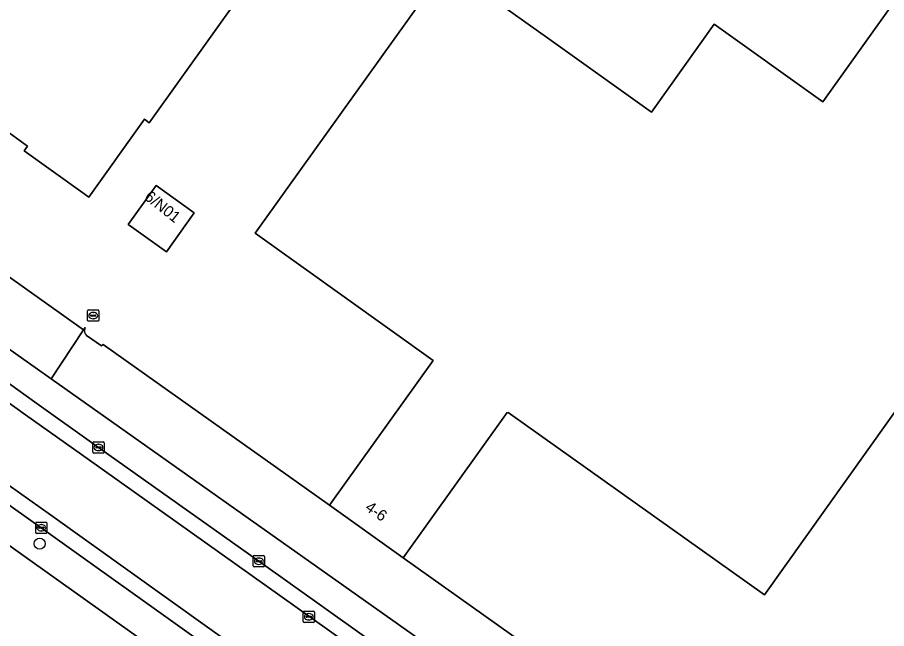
# Model space of a CAD drawing. Extents: x 157692 to 159674, y 381452 to 383291.
# Drawn here: x 158952.6 to 159030.1, y 382528.6 to 382583.1 of the extents above; entities that cross this region are included whole.
import ezdxf

# ---------------------------------------------------------------- set-up
doc = ezdxf.new("R2010")
doc.units = 0
for name, color, linetype in [('IMGEO_Boom', 7, 'Continuous'), ('IMGEO_Erf', 7, 'Continuous'), ('IMGEO_Hek', 7, 'Continuous'), ('IMGEO_Kolk', 7, 'Continuous'), ('IMGEO_Pand', 7, 'Continuous'), ('IMGEO_Pand_nummerreeks', 7, 'Continuous'), ('IMGEO_Parkeervlak_gesloten', 7, 'Continuous'), ('IMGEO_Parkeervlak_open', 7, 'Continuous'), ('IMGEO_Rijbaan_lokaal_gesloten', 7, 'Continuous'), ('IMGEO_Rioolput', 7, 'Continuous'), ('IMGEO_Voetpad_open', 7, 'Continuous')]:
    doc.layers.add(name, color=color, linetype=linetype)

msp = doc.modelspace()

# ---------------------------------------------------------------- linework, layer by layer
at = {"layer": 'IMGEO_Boom'}
msp.add_circle((158954.6, 382536.191), 0.489, dxfattribs=at)
at = {"layer": 'IMGEO_Erf'}
for points in [[(159078.203, 382650.857), (159039.075, 382664.874), (159032.773, 382655.115), (159013.895, 382628.869), (159007.358, 382633.571), (159000, 382623.515), (158967.289, 382577.779), (158964.38, 382573.712), (158963.946, 382574.022), (158958.986, 382567.086), (158958.453, 382567.467), (158953.209, 382571.217), (158953.502, 382571.623), (158951.867, 382572.792), (158951.576, 382572.383), (158951.258, 382572.611), (158935.9, 382583.592), (158930.86, 382587.196), (158931.704, 382588.376), (158930.11, 382589.516)], [(158958.786, 382554.74), (158960.117, 382553.835), (158960.265, 382553.942), (158980.451, 382539.614), (158989.678, 382552.515), (158973.82, 382563.857), (158976.729, 382567.924), (158990.87, 382587.696), (159000, 382581.192), (159009.17, 382574.66), (159014.741, 382582.481), (159024.442, 382575.572), (159075.77, 382647.448)], [(159002.332, 382500), (159000.76, 382501.216), (159000, 382501.76), (158990.321, 382508.687), (158983.311, 382513.649), (158918.117, 382560.072), (158891.352, 382579.085), (158890.89, 382578.255), (158883.322, 382583.701), (158883.51, 382584.587), (158873.747, 382591.565), (158821.576, 382628.531)], [(158911.238, 382588.937), (158911.435, 382588.804), (158912.421, 382588.084), (158913.787, 382587.069), (158912.612, 382585.431), (158918.764, 382581.101), (158917.462, 382579.317), (158927.522, 382572.152), (158928.889, 382574.09), (158929.926, 382575.536), (158945.47, 382564.515), (158951.711, 382560.09), (158958.522, 382555.261), (158958.644, 382555.444)]]:
    msp.add_lwpolyline(points, dxfattribs=at)
for points in [[(158968.392, 382565.682), (158965.912, 382562.215), (158962.803, 382564.439), (158962.507, 382564.651), (158964.987, 382568.118)], [(159081.878, 382528.051), (159066.557, 382519.16), (159041.192, 382562.45), (159019.226, 382531.619), (158996.387, 382547.873), (158996.353, 382547.825), (158996.284, 382547.874), (158987.018, 382534.917), (159009.92, 382518.638), (159007.183, 382514.61), (159013.348, 382510.214), (159019.669, 382505.708), (159025.109, 382509.19), (159030.428, 382500), (159031.228, 382498.617), (159031.053, 382498.515), (159051.134, 382463.978), (159051.295, 382464.072), (159056.354, 382455.299), (159107.071, 382484.896)]]:
    msp.add_lwpolyline(points, close=True, dxfattribs=at)
msp.add_arc((158959.157, 382555.181), 0.576, 152.87102, 229.9366, dxfattribs=at)
at = {"layer": 'IMGEO_Hek'}
for points in [[(158980.451, 382539.614), (158960.265, 382553.942)], [(158987.018, 382534.917), (159009.92, 382518.638), (159007.183, 382514.61)]]:
    msp.add_lwpolyline(points, dxfattribs=at)
at = {"layer": 'IMGEO_Kolk'}
for p, q in [((158958.954, 382557.019), (158959.806, 382557.019)), ((158958.879, 382556.093), (158958.879, 382556.945)), ((158959.138, 382556.513), (158959.138, 382556.525)), ((158959.576, 382556.476), (158959.178, 382556.476)), ((158959.181, 382556.562), (158959.579, 382556.562)), ((158959.39, 382556.239), (158959.365, 382556.239)), ((158959.367, 382556.799), (158959.392, 382556.799)), ((158959.622, 382556.525), (158959.622, 382556.513)), ((158959.88, 382556.945), (158959.88, 382556.093)), ((158959.806, 382556.019), (158958.954, 382556.019)), ((158959.343, 382544.34), (158959.343, 382545.192)), ((158959.418, 382545.266), (158960.27, 382545.266)), ((158959.602, 382544.76), (158959.602, 382544.772)), ((158960.04, 382544.723), (158959.642, 382544.723)), ((158959.645, 382544.809), (158960.043, 382544.809)), ((158959.831, 382545.046), (158959.856, 382545.046)), ((158960.086, 382544.772), (158960.086, 382544.76)), ((158960.344, 382545.192), (158960.344, 382544.34)), ((158960.27, 382544.266), (158959.418, 382544.266)), ((158959.854, 382544.486), (158959.829, 382544.486)), ((158954.245, 382537.185), (158954.245, 382538.037)), ((158954.32, 382538.111), (158955.172, 382538.111)), ((158954.547, 382537.654), (158954.945, 382537.654)), ((158954.733, 382537.891), (158954.758, 382537.891)), ((158955.246, 382538.037), (158955.246, 382537.185)), ((158955.172, 382537.111), (158954.32, 382537.111)), ((158954.504, 382537.605), (158954.504, 382537.617)), ((158954.942, 382537.568), (158954.544, 382537.568)), ((158954.756, 382537.331), (158954.731, 382537.331)), ((158954.988, 382537.617), (158954.988, 382537.605)), ((158973.647, 382534.202), (158973.647, 382535.054)), ((158973.722, 382535.128), (158974.574, 382535.128)), ((158973.906, 382534.622), (158973.906, 382534.634)), ((158974.344, 382534.585), (158973.946, 382534.585)), ((158973.949, 382534.671), (158974.347, 382534.671)), ((158974.135, 382534.908), (158974.16, 382534.908)), ((158974.39, 382534.634), (158974.39, 382534.622)), ((158974.648, 382535.054), (158974.648, 382534.202)), ((158974.574, 382534.128), (158973.722, 382534.128)), ((158974.158, 382534.348), (158974.133, 382534.348))]:
    msp.add_line(p, q, dxfattribs=at)
for points in [[(158958.954, 382557.019), (158959.806, 382557.019)], [(158958.879, 382556.093), (158958.879, 382556.945)], [(158959.88, 382556.945), (158959.88, 382556.093)], [(158959.806, 382556.019), (158958.954, 382556.019)], [(158959.343, 382544.34), (158959.343, 382545.192)], [(158959.418, 382545.266), (158960.27, 382545.266)], [(158960.344, 382545.192), (158960.344, 382544.34)], [(158960.27, 382544.266), (158959.418, 382544.266)], [(158954.245, 382537.185), (158954.245, 382538.037)], [(158954.32, 382538.111), (158955.172, 382538.111)], [(158955.246, 382538.037), (158955.246, 382537.185)], [(158955.172, 382537.111), (158954.32, 382537.111)], [(158973.647, 382534.202), (158973.647, 382535.054)], [(158973.722, 382535.128), (158974.574, 382535.128)], [(158974.648, 382535.054), (158974.648, 382534.202)], [(158974.574, 382534.128), (158973.722, 382534.128)]]:
    msp.add_lwpolyline(points, dxfattribs=at)
for centre, radius, start, end in [((158958.956, 382556.943), 0.0765, 91.55205, 178.44795), ((158958.956, 382556.943), 0.0765, 91.55205, 178.44795), ((158959.804, 382556.943), 0.0765, 1.55205, 88.44795), ((158959.804, 382556.943), 0.0765, 1.55205, 88.44795), ((158959.178, 382556.522), 0.0403, 85.87752, 175.75265), ((158959.175, 382556.512), 0.0366, 178.93798, 274.71019), ((158959.579, 382556.519), 0.043, 264.86636, 352.45326), ((158959.583, 382556.524), 0.0386, 1.73085, 96.63898), ((158958.956, 382556.095), 0.0765, 181.55205, 268.44795), ((158958.956, 382556.095), 0.0765, 181.55205, 268.44795), ((158959.804, 382556.095), 0.0765, 271.55205, 358.44795), ((158959.804, 382556.095), 0.0765, 271.55205, 358.44795), ((158959.42, 382545.19), 0.0765, 91.55205, 178.44795), ((158959.42, 382545.19), 0.0765, 91.55205, 178.44795), ((158959.642, 382544.769), 0.0403, 85.87752, 175.75265), ((158959.639, 382544.759), 0.0366, 178.93798, 274.71019), ((158960.043, 382544.766), 0.043, 264.86636, 352.45326), ((158960.047, 382544.771), 0.0386, 1.73085, 96.63898), ((158960.268, 382545.19), 0.0765, 1.55205, 88.44795), ((158960.268, 382545.19), 0.0765, 1.55205, 88.44795), ((158959.42, 382544.342), 0.0765, 181.55205, 268.44795), ((158959.42, 382544.342), 0.0765, 181.55205, 268.44795), ((158960.268, 382544.342), 0.0765, 271.55205, 358.44795), ((158960.268, 382544.342), 0.0765, 271.55205, 358.44795), ((158954.322, 382538.035), 0.0765, 91.55205, 178.44795), ((158954.322, 382538.035), 0.0765, 91.55205, 178.44795), ((158954.544, 382537.614), 0.0403, 85.87752, 175.75265), ((158954.949, 382537.616), 0.0386, 1.73085, 96.63898), ((158955.17, 382538.035), 0.0765, 1.55205, 88.44795), ((158955.17, 382538.035), 0.0765, 1.55205, 88.44795), ((158954.322, 382537.187), 0.0765, 181.55205, 268.44795), ((158954.322, 382537.187), 0.0765, 181.55205, 268.44795), ((158954.541, 382537.604), 0.0366, 178.93798, 274.71019), ((158954.945, 382537.611), 0.043, 264.86636, 352.45326), ((158955.17, 382537.187), 0.0765, 271.55205, 358.44795), ((158955.17, 382537.187), 0.0765, 271.55205, 358.44795), ((158973.724, 382535.052), 0.0765, 91.55205, 178.44795), ((158973.724, 382535.052), 0.0765, 91.55205, 178.44795), ((158973.946, 382534.631), 0.0403, 85.87752, 175.75265), ((158973.943, 382534.621), 0.0366, 178.93798, 274.71019), ((158974.347, 382534.628), 0.043, 264.86636, 352.45326), ((158974.351, 382534.633), 0.0386, 1.73085, 96.63898), ((158974.572, 382535.052), 0.0765, 1.55205, 88.44795), ((158974.572, 382535.052), 0.0765, 1.55205, 88.44795), ((158973.724, 382534.204), 0.0765, 181.55205, 268.44795), ((158973.724, 382534.204), 0.0765, 181.55205, 268.44795), ((158974.572, 382534.204), 0.0765, 271.55205, 358.44795), ((158974.572, 382534.204), 0.0765, 271.55205, 358.44795)]:
    msp.add_arc(centre, radius, start, end, dxfattribs=at)
for centre, major_axis, ratio, start_param, end_param in [((158959.366, 382556.519), (-0.387, 0.002), 0.722429, 4.712389, 7.853982), ((158959.391, 382556.519), (-0.39, 0.002), 0.717154, 1.570796, 4.712389), ((158959.83, 382544.766), (-0.387, 0.002), 0.722429, 4.712389, 7.853982), ((158959.855, 382544.766), (-0.39, 0.002), 0.717154, 1.570796, 4.712389), ((158954.732, 382537.611), (-0.387, 0.002), 0.722429, 4.712389, 7.853982), ((158954.757, 382537.611), (-0.39, 0.002), 0.717154, 1.570796, 4.712389), ((158974.134, 382534.628), (-0.387, 0.002), 0.722429, 4.712389, 7.853982), ((158974.159, 382534.628), (-0.39, 0.002), 0.717154, 1.570796, 4.712389)]:
    msp.add_ellipse(centre, major_axis=major_axis, ratio=ratio, start_param=start_param, end_param=end_param, dxfattribs=at)
at = {"layer": 'IMGEO_Pand'}
for points in [[(158935.9, 382583.592), (158951.258, 382572.611), (158951.576, 382572.383), (158951.867, 382572.792), (158953.502, 382571.623), (158953.209, 382571.217), (158958.453, 382567.467), (158958.986, 382567.086), (158963.946, 382574.022), (158964.38, 382573.712), (158967.289, 382577.779), (159000, 382623.515), (159007.358, 382633.571), (159013.895, 382628.869), (159032.773, 382655.115), (159002.952, 382676.669), (159000, 382672.542), (158990.729, 382659.58), (158990.362, 382659.842), (158976.727, 382640.777), (158958.312, 382614.681), (158956.344, 382611.891), (158940.861, 382590.529)], [(159098.749, 382642.784), (159098.175, 382642.914), (159080.455, 382646.929), (159076.104, 382647.916), (159075.77, 382647.448), (159024.442, 382575.572), (159014.741, 382582.481), (159009.17, 382574.66), (159000, 382581.192), (158990.87, 382587.696), (158976.729, 382567.924), (158973.82, 382563.857), (158989.678, 382552.515), (158980.451, 382539.614), (158987.018, 382534.917), (158996.284, 382547.874), (158996.353, 382547.825), (158996.387, 382547.873), (159019.226, 382531.619), (159041.192, 382562.45)], [(158965.912, 382562.215), (158968.392, 382565.682), (158964.987, 382568.118), (158962.507, 382564.651), (158962.803, 382564.439)]]:
    msp.add_lwpolyline(points, close=True, dxfattribs=at)
at = {"layer": 'IMGEO_Parkeervlak_gesloten'}
for points in [[(158958.644, 382555.444), (158958.522, 382555.261), (158955.619, 382550.889), (159000, 382519.504), (159006.934, 382514.6), (159007.095, 382514.485), (159013.248, 382510.083), (159013.348, 382510.214), (159007.183, 382514.61), (159009.92, 382518.638), (158987.018, 382534.917)], [(158987.018, 382534.917), (158980.451, 382539.614), (158960.265, 382553.942), (158960.117, 382553.835), (158958.786, 382554.74)]]:
    msp.add_lwpolyline(points, dxfattribs=at)
msp.add_arc((158959.157, 382555.181), 0.576, 152.87102, 229.9366, dxfattribs=at)
at = {"layer": 'IMGEO_Parkeervlak_open'}
for points in [[(158859.78, 382615.893), (158874.33, 382605.57), (158875.774, 382604.548), (158883.958, 382598.757), (158891.071, 382593.723), (158901.219, 382586.503), (158906.81, 382582.525), (158915.236, 382576.539), (158924.73, 382569.794), (158941.367, 382557.941), (158948.158, 382553.099), (158954.148, 382548.827), (158959.843, 382544.766), (158974.147, 382534.627), (158992.367, 382521.662), (159000, 382516.238), (159005.544, 382512.298), (159007.749, 382510.731), (159009.52, 382509.402)], [(159028.583, 382487.197), (159033.254, 382479.182), (159043.96, 382460.931), (159048.843, 382452.528), (159053.849, 382443.913), (159058.62, 382435.786), (159060.954, 382437.177), (159051.18, 382453.885), (159024.202, 382500), (159021.942, 382503.864), (159019.543, 382505.58), (159013.248, 382510.083), (159007.095, 382514.485), (159006.934, 382514.6), (159000, 382519.504), (158955.619, 382550.889), (158949.306, 382555.352)]]:
    msp.add_lwpolyline(points, dxfattribs=at)
at = {"layer": 'IMGEO_Rijbaan_lokaal_gesloten'}
msp.add_lwpolyline([(158969.774, 382528.594), (158955.558, 382538.753), (158938.029, 382551.171), (158920.512, 382563.634), (158893.884, 382582.599), (158893.071, 382581.459), (158919.7, 382562.493), (158937.219, 382550.029), (158954.746, 382537.612), (158968.962, 382527.454), (158985.053, 382516.037), (158985.863, 382517.179)], close=True, dxfattribs=at)
for points in [[(158947.181, 382552.076), (158953.336, 382547.687), (158959.032, 382543.625), (158973.336, 382533.486), (158991.556, 382520.521), (158999.189, 382515.097), (159004.733, 382511.157), (159006.936, 382509.591), (159007.749, 382510.731), (159005.544, 382512.298), (159000, 382516.238), (158992.367, 382521.662), (158974.147, 382534.627), (158959.843, 382544.766), (158954.148, 382548.827), (158948.158, 382553.099)], [(158938.029, 382551.171), (158955.558, 382538.753), (158969.774, 382528.594), (158985.863, 382517.179), (158992.825, 382512.245), (159000.812, 382506.56), (159003.465, 382504.672), (159006.936, 382509.591), (159004.733, 382511.157), (158999.189, 382515.097), (158991.556, 382520.521), (158973.336, 382533.486), (158959.032, 382543.625), (158953.336, 382547.687), (158947.181, 382552.076)]]:
    msp.add_lwpolyline(points, dxfattribs=at)
at = {"layer": 'IMGEO_Rioolput'}
for p, q in [((158978.102, 382529.247), (158978.102, 382530.099)), ((158978.177, 382530.173), (158979.029, 382530.173)), ((158978.59, 382529.953), (158978.615, 382529.953)), ((158979.103, 382530.099), (158979.103, 382529.247)), ((158979.029, 382529.173), (158978.177, 382529.173)), ((158978.361, 382529.667), (158978.361, 382529.679)), ((158978.799, 382529.63), (158978.401, 382529.63)), ((158978.404, 382529.716), (158978.802, 382529.716)), ((158978.613, 382529.393), (158978.588, 382529.393)), ((158978.845, 382529.679), (158978.845, 382529.667))]:
    msp.add_line(p, q, dxfattribs=at)
for points in [[(158978.102, 382529.247), (158978.102, 382530.099)], [(158978.177, 382530.173), (158979.029, 382530.173)], [(158979.103, 382530.099), (158979.103, 382529.247)], [(158979.029, 382529.173), (158978.177, 382529.173)]]:
    msp.add_lwpolyline(points, dxfattribs=at)
for centre, radius, start, end in [((158978.179, 382530.097), 0.0765, 91.55205, 178.44795), ((158978.179, 382530.097), 0.0765, 91.55205, 178.44795), ((158979.027, 382530.097), 0.0765, 1.55205, 88.44795), ((158979.027, 382530.097), 0.0765, 1.55205, 88.44795), ((158978.179, 382529.249), 0.0765, 181.55205, 268.44795), ((158978.179, 382529.249), 0.0765, 181.55205, 268.44795), ((158978.401, 382529.676), 0.0403, 85.87752, 175.75265), ((158978.398, 382529.666), 0.0366, 178.93798, 274.71019), ((158978.802, 382529.673), 0.043, 264.86636, 352.45326), ((158978.806, 382529.678), 0.0386, 1.73085, 96.63898), ((158979.027, 382529.249), 0.0765, 271.55205, 358.44795), ((158979.027, 382529.249), 0.0765, 271.55205, 358.44795)]:
    msp.add_arc(centre, radius, start, end, dxfattribs=at)
for centre, major_axis, ratio, start_param, end_param in [((158978.589, 382529.673), (-0.387, 0.002), 0.722429, 4.712389, 7.853982), ((158978.614, 382529.673), (-0.39, 0.002), 0.717154, 1.570796, 4.712389)]:
    msp.add_ellipse(centre, major_axis=major_axis, ratio=ratio, start_param=start_param, end_param=end_param, dxfattribs=at)
at = {"layer": 'IMGEO_Voetpad_open'}
msp.add_lwpolyline([(158985.053, 382516.037), (158968.962, 382527.454), (158954.746, 382537.612), (158937.219, 382550.029), (158919.7, 382562.493), (158893.071, 382581.459), (158891.352, 382579.085), (158918.117, 382560.072), (158983.311, 382513.649)], close=True, dxfattribs=at)
msp.add_lwpolyline([(158949.306, 382555.352), (158955.619, 382550.889), (158958.522, 382555.261), (158951.711, 382560.09)], dxfattribs=at)

# ---------------------------------------------------------------- texts
at = {"layer": 'IMGEO_Pand_nummerreeks'}
for s, rotation, p in [('6/N01', 321.34019, (158963.865, 382566.955)), ('4-6', 324.42505, (158983.552, 382539.241))]:
    msp.add_text(s, height=1, rotation=rotation, dxfattribs=at).set_placement(p)

doc.saveas('drawing.dxf')
